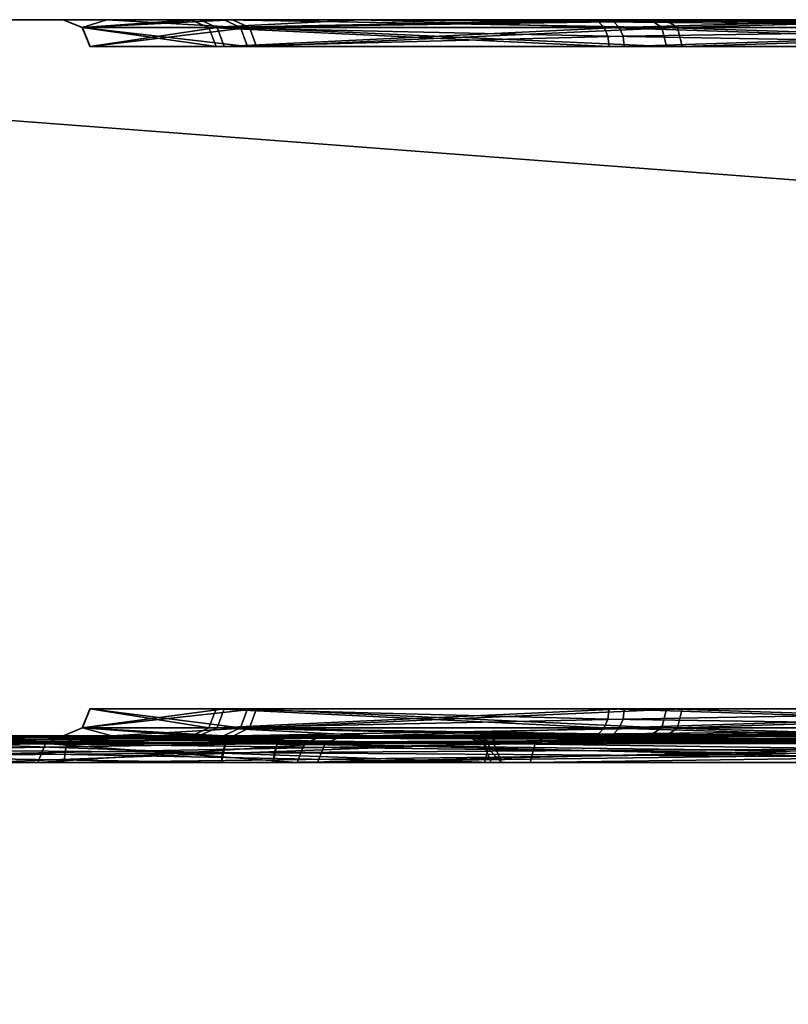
# Model space of a CAD drawing. Header units: millimetres. Extents: x -150 to 150, y -85 to 1149.
# Tile 213 of 656: x -86.759 to -85.9, y 1008.3 to 1009.4. Entities that reach past the tile are written whole.
import ezdxf

# ---------------------------------------------------------------- set-up
doc = ezdxf.new("R2010")
doc.units = ezdxf.units.MM
doc.header["$LTSCALE"] = 21.359881
for name, color, linetype in [('4790', 7, 'CONTINUOUS'), ('4791', 7, 'CONTINUOUS'), ('4792', 7, 'CONTINUOUS'), ('4793', 7, 'CONTINUOUS'), ('4794', 7, 'CONTINUOUS'), ('4795', 7, 'CONTINUOUS'), ('4796', 7, 'CONTINUOUS'), ('4797', 7, 'CONTINUOUS'), ('4803', 7, 'CONTINUOUS'), ('4804', 7, 'CONTINUOUS'), ('4805', 7, 'CONTINUOUS'), ('4806', 7, 'CONTINUOUS'), ('4831', 7, 'CONTINUOUS'), ('4832', 7, 'CONTINUOUS'), ('4833', 7, 'CONTINUOUS'), ('4834', 7, 'CONTINUOUS'), ('4835', 7, 'CONTINUOUS'), ('4836', 7, 'CONTINUOUS'), ('4837', 7, 'CONTINUOUS'), ('4838', 7, 'CONTINUOUS'), ('4844', 7, 'CONTINUOUS'), ('4845', 7, 'CONTINUOUS'), ('4846', 7, 'CONTINUOUS'), ('4847', 7, 'CONTINUOUS'), ('6320', 7, 'CONTINUOUS'), ('6321', 7, 'CONTINUOUS'), ('6322', 7, 'CONTINUOUS'), ('6323', 7, 'CONTINUOUS'), ('6361', 7, 'CONTINUOUS'), ('6362', 7, 'CONTINUOUS'), ('6363', 7, 'CONTINUOUS'), ('6364', 7, 'CONTINUOUS'), ('6404', 7, 'CONTINUOUS'), ('6405', 7, 'CONTINUOUS'), ('6445', 7, 'CONTINUOUS'), ('6446', 7, 'CONTINUOUS'), ('7919', 7, 'CONTINUOUS'), ('7920', 7, 'CONTINUOUS'), ('7960', 7, 'CONTINUOUS'), ('7961', 7, 'CONTINUOUS'), ('8780', 7, 'CONTINUOUS'), ('8781', 7, 'CONTINUOUS'), ('9023', 7, 'CONTINUOUS'), ('9025', 7, 'CONTINUOUS')]:
    doc.layers.add(name, color=color, linetype=linetype)

msp = doc.modelspace()

# ---------------------------------------------------------------- linework, layer by layer
at = {"layer": '4790', "linetype": 'CONTINUOUS'}
for points in [[(-86.6889, 1009.3912, 228.5981), (-86.502, 1009.3912, 227.884), (-86.6801, 1009.37, 228.5984), (-86.6889, 1009.3912, 228.5981)], [(-86.5475, 1009.3912, 229.3227), (-86.6889, 1009.3912, 228.5981), (-86.5394, 1009.37, 229.3191), (-86.5475, 1009.3912, 229.3227)], [(-86.5394, 1009.37, 229.3191), (-86.6889, 1009.3912, 228.5981), (-86.6801, 1009.37, 228.5984), (-86.5394, 1009.37, 229.3191)], [(-86.6801, 1009.37, 228.5984), (-86.502, 1009.3912, 227.884), (-86.4942, 1009.37, 227.888), (-86.6801, 1009.37, 228.5984)], [(-86.1056, 1009.3912, 229.9141), (-86.5475, 1009.3912, 229.3227), (-86.1014, 1009.3815, 229.9092), (-86.1056, 1009.3912, 229.9141)], [(-86.1014, 1009.3815, 229.9092), (-86.5475, 1009.3912, 229.3227), (-86.1, 1009.37, 229.9074), (-86.1014, 1009.3815, 229.9092)], [(-86.1, 1009.37, 229.9074), (-86.5475, 1009.3912, 229.3227), (-86.5394, 1009.37, 229.3191), (-86.1, 1009.37, 229.9074)], [(-86.502, 1009.3912, 227.884), (-86.0237, 1009.3912, 227.3216), (-86.4942, 1009.37, 227.888), (-86.502, 1009.3912, 227.884)], [(-86.4942, 1009.37, 227.888), (-86.0237, 1009.3912, 227.3216), (-86.0184, 1009.37, 227.3287), (-86.4942, 1009.37, 227.888)], [(-86.0237, 1009.3912, 227.3216), (-85.3487, 1009.3912, 227.0225), (-86.0184, 1009.37, 227.3287), (-86.0237, 1009.3912, 227.3216)], [(-86.0184, 1009.37, 227.3287), (-85.3487, 1009.3912, 227.0225), (-85.3471, 1009.37, 227.0311), (-86.0184, 1009.37, 227.3287)]]:
    msp.add_3dface(points, dxfattribs=at)
at = {"layer": '4791', "linetype": 'CONTINUOUS'}
for points in [[(-86.521, 1009.4, 227.8746), (-86.6889, 1009.3912, 228.5981), (-86.7101, 1009.4, 228.5964), (-86.521, 1009.4, 227.8746)], [(-86.7101, 1009.4, 228.5964), (-86.6889, 1009.3912, 228.5981), (-86.5681, 1009.4, 229.3284), (-86.7101, 1009.4, 228.5964)], [(-86.502, 1009.3912, 227.884), (-86.6889, 1009.3912, 228.5981), (-86.521, 1009.4, 227.8746), (-86.502, 1009.3912, 227.884)], [(-86.6889, 1009.3912, 228.5981), (-86.5475, 1009.3912, 229.3227), (-86.5681, 1009.4, 229.3284), (-86.6889, 1009.3912, 228.5981)], [(-86.5681, 1009.4, 229.3284), (-86.5475, 1009.3912, 229.3227), (-86.3779, 1009.4, 229.6546), (-86.5681, 1009.4, 229.3284)], [(-86.5475, 1009.3912, 229.3227), (-86.1056, 1009.3912, 229.9141), (-86.3779, 1009.4, 229.6546), (-86.5475, 1009.3912, 229.3227)], [(-86.0375, 1009.4, 227.3055), (-86.502, 1009.3912, 227.884), (-86.521, 1009.4, 227.8746), (-86.0375, 1009.4, 227.3055)], [(-86.0237, 1009.3912, 227.3216), (-86.502, 1009.3912, 227.884), (-86.0375, 1009.4, 227.3055), (-86.0237, 1009.3912, 227.3216)], [(-86.3779, 1009.4, 229.6546), (-86.1056, 1009.3912, 229.9141), (-86.112, 1009.3977, 229.9215), (-86.3779, 1009.4, 229.6546)], [(-86.1194, 1009.4, 229.9303), (-86.3779, 1009.4, 229.6546), (-86.112, 1009.3977, 229.9215), (-86.1194, 1009.4, 229.9303)], [(-85.7123, 1009.4, 227.115), (-86.0237, 1009.3912, 227.3216), (-86.0375, 1009.4, 227.3055), (-85.7123, 1009.4, 227.115)], [(-85.3487, 1009.3912, 227.0225), (-86.0237, 1009.3912, 227.3216), (-85.7123, 1009.4, 227.115), (-85.3487, 1009.3912, 227.0225)]]:
    msp.add_3dface(points, dxfattribs=at)
at = {"layer": '4792', "linetype": 'CONTINUOUS'}
for points in [[(-86.1056, 1009.3912, 229.9141), (-86.1014, 1009.3815, 229.9092), (-85.4488, 1009.37, 230.2468), (-86.1056, 1009.3912, 229.9141)], [(-85.451, 1009.3912, 230.2553), (-86.1056, 1009.3912, 229.9141), (-85.4488, 1009.37, 230.2468), (-85.451, 1009.3912, 230.2553)], [(-86.1014, 1009.3815, 229.9092), (-86.1, 1009.37, 229.9074), (-85.4488, 1009.37, 230.2468), (-86.1014, 1009.3815, 229.9092)]]:
    msp.add_3dface(points, dxfattribs=at)
at = {"layer": '4793', "linetype": 'CONTINUOUS'}
for points in [[(-86.1194, 1009.4, 229.9303), (-86.112, 1009.3977, 229.9215), (-85.451, 1009.3912, 230.2553), (-86.1194, 1009.4, 229.9303)], [(-86.1194, 1009.4, 229.9303), (-85.451, 1009.3912, 230.2553), (-85.4563, 1009.4, 230.2758), (-86.1194, 1009.4, 229.9303)], [(-86.112, 1009.3977, 229.9215), (-86.1056, 1009.3912, 229.9141), (-85.451, 1009.3912, 230.2553), (-86.112, 1009.3977, 229.9215)]]:
    msp.add_3dface(points, dxfattribs=at)
at = {"layer": '4794', "linetype": 'CONTINUOUS'}
for points in [[(-86.6889, 1008.6088, 228.5981), (-86.5475, 1008.6088, 229.3227), (-86.6801, 1008.63, 228.5984), (-86.6889, 1008.6088, 228.5981)], [(-86.502, 1008.6088, 227.884), (-86.6889, 1008.6088, 228.5981), (-86.4942, 1008.63, 227.888), (-86.502, 1008.6088, 227.884)], [(-86.4942, 1008.63, 227.888), (-86.6889, 1008.6088, 228.5981), (-86.6801, 1008.63, 228.5984), (-86.4942, 1008.63, 227.888)], [(-86.6801, 1008.63, 228.5984), (-86.5475, 1008.6088, 229.3227), (-86.5394, 1008.63, 229.3191), (-86.6801, 1008.63, 228.5984)], [(-86.5475, 1008.6088, 229.3227), (-86.1056, 1008.6088, 229.9141), (-86.5394, 1008.63, 229.3191), (-86.5475, 1008.6088, 229.3227)], [(-86.1014, 1008.6185, 229.9092), (-86.1, 1008.63, 229.9074), (-86.5394, 1008.63, 229.3191), (-86.1014, 1008.6185, 229.9092)], [(-86.1056, 1008.6088, 229.9141), (-86.1014, 1008.6185, 229.9092), (-86.5394, 1008.63, 229.3191), (-86.1056, 1008.6088, 229.9141)], [(-86.0237, 1008.6088, 227.3216), (-86.502, 1008.6088, 227.884), (-86.0184, 1008.63, 227.3287), (-86.0237, 1008.6088, 227.3216)], [(-86.0184, 1008.63, 227.3287), (-86.502, 1008.6088, 227.884), (-86.4942, 1008.63, 227.888), (-86.0184, 1008.63, 227.3287)], [(-85.3487, 1008.6088, 227.0225), (-86.0237, 1008.6088, 227.3216), (-85.3471, 1008.63, 227.0311), (-85.3487, 1008.6088, 227.0225)], [(-85.3471, 1008.63, 227.0311), (-86.0237, 1008.6088, 227.3216), (-86.0184, 1008.63, 227.3287), (-85.3471, 1008.63, 227.0311)]]:
    msp.add_3dface(points, dxfattribs=at)
at = {"layer": '4795', "linetype": 'CONTINUOUS'}
for points in [[(-86.5669, 1008.6, 229.3313), (-86.6889, 1008.6088, 228.5981), (-86.7101, 1008.6, 228.5982), (-86.5669, 1008.6, 229.3313)], [(-86.7101, 1008.6, 228.5982), (-86.6889, 1008.6088, 228.5981), (-86.656, 1008.6, 228.2244), (-86.7101, 1008.6, 228.5982)], [(-86.5475, 1008.6088, 229.3227), (-86.6889, 1008.6088, 228.5981), (-86.5669, 1008.6, 229.3313), (-86.5475, 1008.6088, 229.3227)], [(-86.6889, 1008.6088, 228.5981), (-86.502, 1008.6088, 227.884), (-86.656, 1008.6, 228.2244), (-86.6889, 1008.6088, 228.5981)], [(-86.656, 1008.6, 228.2244), (-86.502, 1008.6088, 227.884), (-86.5201, 1008.6, 227.8729), (-86.656, 1008.6, 228.2244)], [(-86.1194, 1008.6, 229.9303), (-86.5475, 1008.6088, 229.3227), (-86.5669, 1008.6, 229.3313), (-86.1194, 1008.6, 229.9303)], [(-86.1056, 1008.6088, 229.9141), (-86.5475, 1008.6088, 229.3227), (-86.112, 1008.6023, 229.9215), (-86.1056, 1008.6088, 229.9141)], [(-86.5475, 1008.6088, 229.3227), (-86.1194, 1008.6, 229.9303), (-86.112, 1008.6023, 229.9215), (-86.5475, 1008.6088, 229.3227)], [(-86.502, 1008.6088, 227.884), (-86.0237, 1008.6088, 227.3216), (-86.5201, 1008.6, 227.8729), (-86.502, 1008.6088, 227.884)], [(-86.5201, 1008.6, 227.8729), (-86.0237, 1008.6088, 227.3216), (-86.0359, 1008.6, 227.3043), (-86.5201, 1008.6, 227.8729)], [(-86.0237, 1008.6088, 227.3216), (-85.3487, 1008.6088, 227.0225), (-86.0359, 1008.6, 227.3043), (-86.0237, 1008.6088, 227.3216)], [(-86.0359, 1008.6, 227.3043), (-85.3487, 1008.6088, 227.0225), (-85.3538, 1008.6, 227.0019), (-86.0359, 1008.6, 227.3043)]]:
    msp.add_3dface(points, dxfattribs=at)
at = {"layer": '4796', "linetype": 'CONTINUOUS'}
for points in [[(-86.1, 1008.63, 229.9074), (-86.1014, 1008.6185, 229.9092), (-85.451, 1008.6088, 230.2553), (-86.1, 1008.63, 229.9074)], [(-86.1, 1008.63, 229.9074), (-85.451, 1008.6088, 230.2553), (-85.4488, 1008.63, 230.2468), (-86.1, 1008.63, 229.9074)], [(-86.1014, 1008.6185, 229.9092), (-86.1056, 1008.6088, 229.9141), (-85.451, 1008.6088, 230.2553), (-86.1014, 1008.6185, 229.9092)]]:
    msp.add_3dface(points, dxfattribs=at)
at = {"layer": '4797', "linetype": 'CONTINUOUS'}
for points in [[(-86.112, 1008.6023, 229.9215), (-86.1194, 1008.6, 229.9303), (-85.8058, 1008.6, 230.1412), (-86.112, 1008.6023, 229.9215)], [(-86.1056, 1008.6088, 229.9141), (-86.112, 1008.6023, 229.9215), (-85.8058, 1008.6, 230.1412), (-86.1056, 1008.6088, 229.9141)], [(-85.451, 1008.6088, 230.2553), (-86.1056, 1008.6088, 229.9141), (-85.8058, 1008.6, 230.1412), (-85.451, 1008.6088, 230.2553)]]:
    msp.add_3dface(points, dxfattribs=at)
at = {"layer": '4803', "linetype": 'CONTINUOUS'}
for points in [[(-88.2136, 1008.5912, 224.8057), (-88.1998, 1008.6, 224.8219), (-86.7067, 1008.5912, 223.9491), (-88.2136, 1008.5912, 224.8057)], [(-88.1998, 1008.6, 224.8219), (-86.699, 1008.6, 223.9689), (-86.7067, 1008.5912, 223.9491), (-88.1998, 1008.6, 224.8219)], [(-86.7067, 1008.5912, 223.9491), (-86.699, 1008.6, 223.9689), (-84.9976, 1008.5912, 223.6595), (-86.7067, 1008.5912, 223.9491)], [(-86.699, 1008.6, 223.9689), (-84.9974, 1008.6, 223.6807), (-84.9976, 1008.5912, 223.6595), (-86.699, 1008.6, 223.9689)]]:
    msp.add_3dface(points, dxfattribs=at)
at = {"layer": '4804', "linetype": 'CONTINUOUS'}
for points in [[(-88.2136, 1008.5912, 224.8057), (-86.7067, 1008.5912, 223.9491), (-88.2192, 1008.57, 224.799), (-88.2136, 1008.5912, 224.8057)], [(-88.2192, 1008.57, 224.799), (-86.7067, 1008.5912, 223.9491), (-86.7096, 1008.57, 223.9408), (-88.2192, 1008.57, 224.799)], [(-86.7067, 1008.5912, 223.9491), (-84.9976, 1008.5912, 223.6595), (-86.7096, 1008.57, 223.9408), (-86.7067, 1008.5912, 223.9491)], [(-86.7096, 1008.57, 223.9408), (-84.9976, 1008.5912, 223.6595), (-84.9975, 1008.57, 223.6507), (-86.7096, 1008.57, 223.9408)]]:
    msp.add_3dface(points, dxfattribs=at)
at = {"layer": '4805', "linetype": 'CONTINUOUS'}
for points in [[(-85.0643, 1008.5912, 233.6417), (-86.761, 1008.6, 233.3097), (-86.7693, 1008.5912, 233.3293), (-85.0643, 1008.5912, 233.6417)], [(-85.0645, 1008.6, 233.6205), (-86.761, 1008.6, 233.3097), (-85.0643, 1008.5912, 233.6417), (-85.0645, 1008.6, 233.6205)]]:
    msp.add_3dface(points, dxfattribs=at)
at = {"layer": '4806', "linetype": 'CONTINUOUS'}
for points in [[(-85.0643, 1008.57, 233.6505), (-86.7693, 1008.5912, 233.3293), (-86.7724, 1008.57, 233.3375), (-85.0643, 1008.57, 233.6505)], [(-85.0643, 1008.5912, 233.6417), (-86.7693, 1008.5912, 233.3293), (-85.0643, 1008.57, 233.6505), (-85.0643, 1008.5912, 233.6417)]]:
    msp.add_3dface(points, dxfattribs=at)
at = {"layer": '4831', "linetype": 'CONTINUOUS'}
for points in [[(-86.6894, 1009.3912, 371.3797), (-86.5383, 1009.3912, 370.6571), (-86.6807, 1009.37, 371.3795), (-86.6894, 1009.3912, 371.3797)], [(-86.5121, 1009.3912, 372.0963), (-86.6894, 1009.3912, 371.3797), (-86.5042, 1009.37, 372.0923), (-86.5121, 1009.3912, 372.0963)], [(-86.5042, 1009.37, 372.0923), (-86.6894, 1009.3912, 371.3797), (-86.6807, 1009.37, 371.3795), (-86.5042, 1009.37, 372.0923)], [(-86.6807, 1009.37, 371.3795), (-86.5383, 1009.3912, 370.6571), (-86.5303, 1009.37, 370.6608), (-86.6807, 1009.37, 371.3795)], [(-86.5383, 1009.3912, 370.6571), (-86.0887, 1009.3912, 370.0716), (-86.5303, 1009.37, 370.6608), (-86.5383, 1009.3912, 370.6571)], [(-86.0887, 1009.3912, 370.0716), (-86.0845, 1009.3815, 370.0766), (-86.5303, 1009.37, 370.6608), (-86.0887, 1009.3912, 370.0716)], [(-86.0413, 1009.3912, 372.665), (-86.5121, 1009.3912, 372.0963), (-86.036, 1009.37, 372.658), (-86.0413, 1009.3912, 372.665)], [(-86.036, 1009.37, 372.658), (-86.5121, 1009.3912, 372.0963), (-86.5042, 1009.37, 372.0923), (-86.036, 1009.37, 372.658)], [(-85.3705, 1009.3912, 372.9731), (-86.0413, 1009.3912, 372.665), (-85.3687, 1009.37, 372.9645), (-85.3705, 1009.3912, 372.9731)], [(-85.3687, 1009.37, 372.9645), (-86.0413, 1009.3912, 372.665), (-86.036, 1009.37, 372.658), (-85.3687, 1009.37, 372.9645)], [(-86.0845, 1009.3815, 370.0766), (-86.0831, 1009.37, 370.0784), (-86.5303, 1009.37, 370.6608), (-86.0845, 1009.3815, 370.0766)]]:
    msp.add_3dface(points, dxfattribs=at)
at = {"layer": '4832', "linetype": 'CONTINUOUS'}
for points in [[(-86.5576, 1009.4, 370.6483), (-86.6894, 1009.3912, 371.3797), (-86.7107, 1009.4, 371.3794), (-86.5576, 1009.4, 370.6483)], [(-86.7107, 1009.4, 371.3794), (-86.6894, 1009.3912, 371.3797), (-86.6615, 1009.4, 371.7538), (-86.7107, 1009.4, 371.3794)], [(-86.5383, 1009.3912, 370.6571), (-86.6894, 1009.3912, 371.3797), (-86.5576, 1009.4, 370.6483), (-86.5383, 1009.3912, 370.6571)], [(-86.6894, 1009.3912, 371.3797), (-86.5121, 1009.3912, 372.0963), (-86.6615, 1009.4, 371.7538), (-86.6894, 1009.3912, 371.3797)], [(-86.6615, 1009.4, 371.7538), (-86.5121, 1009.3912, 372.0963), (-86.5303, 1009.4, 372.1072), (-86.6615, 1009.4, 371.7538)], [(-86.1022, 1009.4, 370.0553), (-86.5383, 1009.3912, 370.6571), (-86.5576, 1009.4, 370.6483), (-86.1022, 1009.4, 370.0553)], [(-86.5383, 1009.3912, 370.6571), (-86.1022, 1009.4, 370.0553), (-86.0949, 1009.3977, 370.0641), (-86.5383, 1009.3912, 370.6571)], [(-86.0887, 1009.3912, 370.0716), (-86.5383, 1009.3912, 370.6571), (-86.0949, 1009.3977, 370.0641), (-86.0887, 1009.3912, 370.0716)], [(-86.5121, 1009.3912, 372.0963), (-86.0413, 1009.3912, 372.665), (-86.5303, 1009.4, 372.1072), (-86.5121, 1009.3912, 372.0963)], [(-86.5303, 1009.4, 372.1072), (-86.0413, 1009.3912, 372.665), (-86.0538, 1009.4, 372.6821), (-86.5303, 1009.4, 372.1072)], [(-86.0413, 1009.3912, 372.665), (-85.3705, 1009.3912, 372.9731), (-86.0538, 1009.4, 372.6821), (-86.0413, 1009.3912, 372.665)], [(-86.0538, 1009.4, 372.6821), (-85.3705, 1009.3912, 372.9731), (-85.3758, 1009.4, 372.9936), (-86.0538, 1009.4, 372.6821)]]:
    msp.add_3dface(points, dxfattribs=at)
at = {"layer": '4833', "linetype": 'CONTINUOUS'}
for points in [[(-86.0845, 1009.3815, 370.0766), (-86.0887, 1009.3912, 370.0716), (-85.4295, 1009.3912, 369.7392), (-86.0845, 1009.3815, 370.0766)], [(-86.0831, 1009.37, 370.0784), (-86.0845, 1009.3815, 370.0766), (-85.4295, 1009.3912, 369.7392), (-86.0831, 1009.37, 370.0784)], [(-86.0831, 1009.37, 370.0784), (-85.4295, 1009.3912, 369.7392), (-85.4274, 1009.37, 369.7478), (-86.0831, 1009.37, 370.0784)]]:
    msp.add_3dface(points, dxfattribs=at)
at = {"layer": '4834', "linetype": 'CONTINUOUS'}
for points in [[(-86.0949, 1009.3977, 370.0641), (-86.1022, 1009.4, 370.0553), (-85.7858, 1009.4, 369.8486), (-86.0949, 1009.3977, 370.0641)], [(-86.0887, 1009.3912, 370.0716), (-86.0949, 1009.3977, 370.0641), (-85.7858, 1009.4, 369.8486), (-86.0887, 1009.3912, 370.0716)], [(-85.4295, 1009.3912, 369.7392), (-86.0887, 1009.3912, 370.0716), (-85.7858, 1009.4, 369.8486), (-85.4295, 1009.3912, 369.7392)]]:
    msp.add_3dface(points, dxfattribs=at)
at = {"layer": '4835', "linetype": 'CONTINUOUS'}
for points in [[(-86.6894, 1008.6088, 371.3797), (-86.5121, 1008.6088, 372.0963), (-86.6807, 1008.63, 371.3795), (-86.6894, 1008.6088, 371.3797)], [(-86.5383, 1008.6088, 370.6571), (-86.6894, 1008.6088, 371.3797), (-86.5303, 1008.63, 370.6608), (-86.5383, 1008.6088, 370.6571)], [(-86.5303, 1008.63, 370.6608), (-86.6894, 1008.6088, 371.3797), (-86.6807, 1008.63, 371.3795), (-86.5303, 1008.63, 370.6608)], [(-86.6807, 1008.63, 371.3795), (-86.5121, 1008.6088, 372.0963), (-86.5042, 1008.63, 372.0923), (-86.6807, 1008.63, 371.3795)], [(-86.0845, 1008.6185, 370.0766), (-86.5383, 1008.6088, 370.6571), (-86.0831, 1008.63, 370.0784), (-86.0845, 1008.6185, 370.0766)], [(-86.0831, 1008.63, 370.0784), (-86.5383, 1008.6088, 370.6571), (-86.5303, 1008.63, 370.6608), (-86.0831, 1008.63, 370.0784)], [(-86.5121, 1008.6088, 372.0963), (-86.0413, 1008.6088, 372.665), (-86.5042, 1008.63, 372.0923), (-86.5121, 1008.6088, 372.0963)], [(-86.5042, 1008.63, 372.0923), (-86.0413, 1008.6088, 372.665), (-86.036, 1008.63, 372.658), (-86.5042, 1008.63, 372.0923)], [(-86.0413, 1008.6088, 372.665), (-85.3705, 1008.6088, 372.9731), (-86.036, 1008.63, 372.658), (-86.0413, 1008.6088, 372.665)], [(-86.036, 1008.63, 372.658), (-85.3705, 1008.6088, 372.9731), (-85.3687, 1008.63, 372.9645), (-86.036, 1008.63, 372.658)], [(-86.0887, 1008.6088, 370.0716), (-86.5383, 1008.6088, 370.6571), (-86.0845, 1008.6185, 370.0766), (-86.0887, 1008.6088, 370.0716)]]:
    msp.add_3dface(points, dxfattribs=at)
at = {"layer": '4836', "linetype": 'CONTINUOUS'}
for points in [[(-86.5312, 1008.6, 372.1054), (-86.6894, 1008.6088, 371.3797), (-86.7106, 1008.6, 371.3811), (-86.5312, 1008.6, 372.1054)], [(-86.7106, 1008.6, 371.3811), (-86.6894, 1008.6088, 371.3797), (-86.5589, 1008.6, 370.6511), (-86.7106, 1008.6, 371.3811)], [(-86.5121, 1008.6088, 372.0963), (-86.6894, 1008.6088, 371.3797), (-86.5312, 1008.6, 372.1054), (-86.5121, 1008.6088, 372.0963)], [(-86.6894, 1008.6088, 371.3797), (-86.5383, 1008.6088, 370.6571), (-86.5589, 1008.6, 370.6511), (-86.6894, 1008.6088, 371.3797)], [(-86.5589, 1008.6, 370.6511), (-86.5383, 1008.6088, 370.6571), (-86.3644, 1008.6, 370.3275), (-86.5589, 1008.6, 370.6511)], [(-86.5383, 1008.6088, 370.6571), (-86.0887, 1008.6088, 370.0716), (-86.3644, 1008.6, 370.3275), (-86.5383, 1008.6088, 370.6571)], [(-86.0554, 1008.6, 372.6809), (-86.5121, 1008.6088, 372.0963), (-86.5312, 1008.6, 372.1054), (-86.0554, 1008.6, 372.6809)], [(-86.0413, 1008.6088, 372.665), (-86.5121, 1008.6088, 372.0963), (-86.0554, 1008.6, 372.6809), (-86.0413, 1008.6088, 372.665)], [(-86.3644, 1008.6, 370.3275), (-86.0887, 1008.6088, 370.0716), (-86.0949, 1008.6023, 370.0641), (-86.3644, 1008.6, 370.3275)], [(-86.1022, 1008.6, 370.0553), (-86.3644, 1008.6, 370.3275), (-86.0949, 1008.6023, 370.0641), (-86.1022, 1008.6, 370.0553)], [(-85.7328, 1008.6, 372.8758), (-86.0413, 1008.6088, 372.665), (-86.0554, 1008.6, 372.6809), (-85.7328, 1008.6, 372.8758)], [(-85.3705, 1008.6088, 372.9731), (-86.0413, 1008.6088, 372.665), (-85.7328, 1008.6, 372.8758), (-85.3705, 1008.6088, 372.9731)]]:
    msp.add_3dface(points, dxfattribs=at)
at = {"layer": '4837', "linetype": 'CONTINUOUS'}
for points in [[(-86.0887, 1008.6088, 370.0716), (-86.0845, 1008.6185, 370.0766), (-85.4274, 1008.63, 369.7478), (-86.0887, 1008.6088, 370.0716)], [(-85.4295, 1008.6088, 369.7392), (-86.0887, 1008.6088, 370.0716), (-85.4274, 1008.63, 369.7478), (-85.4295, 1008.6088, 369.7392)], [(-86.0845, 1008.6185, 370.0766), (-86.0831, 1008.63, 370.0784), (-85.4274, 1008.63, 369.7478), (-86.0845, 1008.6185, 370.0766)]]:
    msp.add_3dface(points, dxfattribs=at)
at = {"layer": '4838', "linetype": 'CONTINUOUS'}
for points in [[(-86.1022, 1008.6, 370.0553), (-86.0949, 1008.6023, 370.0641), (-85.4295, 1008.6088, 369.7392), (-86.1022, 1008.6, 370.0553)], [(-86.1022, 1008.6, 370.0553), (-85.4295, 1008.6088, 369.7392), (-85.4346, 1008.6, 369.7186), (-86.1022, 1008.6, 370.0553)], [(-86.0949, 1008.6023, 370.0641), (-86.0887, 1008.6088, 370.0716), (-85.4295, 1008.6088, 369.7392), (-86.0949, 1008.6023, 370.0641)]]:
    msp.add_3dface(points, dxfattribs=at)
at = {"layer": '4844', "linetype": 'CONTINUOUS'}
for points in [[(-85.0685, 1008.6, 376.3193), (-86.7637, 1008.6, 376.0076), (-86.7693, 1008.5912, 376.0281), (-85.0685, 1008.6, 376.3193)], [(-85.0643, 1008.5912, 376.3405), (-85.0685, 1008.6, 376.3193), (-86.7693, 1008.5912, 376.0281), (-85.0643, 1008.5912, 376.3405)]]:
    msp.add_3dface(points, dxfattribs=at)
at = {"layer": '4845', "linetype": 'CONTINUOUS'}
for points in [[(-85.0643, 1008.57, 376.3493), (-86.7693, 1008.5912, 376.0281), (-86.7724, 1008.57, 376.0364), (-85.0643, 1008.57, 376.3493)], [(-85.0643, 1008.5912, 376.3405), (-86.7693, 1008.5912, 376.0281), (-85.0643, 1008.57, 376.3493), (-85.0643, 1008.5912, 376.3405)]]:
    msp.add_3dface(points, dxfattribs=at)
at = {"layer": '4846', "linetype": 'CONTINUOUS'}
for points in [[(-88.2136, 1008.5912, 367.5046), (-87.4852, 1008.6, 367.0277), (-86.7067, 1008.5912, 366.6479), (-88.2136, 1008.5912, 367.5046)], [(-87.4852, 1008.6, 367.0277), (-86.6948, 1008.6, 366.6662), (-86.7067, 1008.5912, 366.6479), (-87.4852, 1008.6, 367.0277)], [(-86.7067, 1008.5912, 366.6479), (-86.6948, 1008.6, 366.6662), (-84.9976, 1008.5912, 366.3583), (-86.7067, 1008.5912, 366.6479)], [(-86.6948, 1008.6, 366.6662), (-84.9934, 1008.6, 366.3796), (-84.9976, 1008.5912, 366.3583), (-86.6948, 1008.6, 366.6662)]]:
    msp.add_3dface(points, dxfattribs=at)
at = {"layer": '4847', "linetype": 'CONTINUOUS'}
for points in [[(-88.2192, 1008.57, 367.4978), (-88.2178, 1008.5815, 367.4996), (-86.7067, 1008.5912, 366.6479), (-88.2192, 1008.57, 367.4978)], [(-88.2192, 1008.57, 367.4978), (-86.7067, 1008.5912, 366.6479), (-86.7096, 1008.57, 366.6396), (-88.2192, 1008.57, 367.4978)], [(-88.2178, 1008.5815, 367.4996), (-88.2136, 1008.5912, 367.5046), (-86.7067, 1008.5912, 366.6479), (-88.2178, 1008.5815, 367.4996)], [(-86.7067, 1008.5912, 366.6479), (-84.9976, 1008.5912, 366.3583), (-86.7096, 1008.57, 366.6396), (-86.7067, 1008.5912, 366.6479)], [(-86.7096, 1008.57, 366.6396), (-84.9976, 1008.5912, 366.3583), (-84.9975, 1008.57, 366.3495), (-86.7096, 1008.57, 366.6396)]]:
    msp.add_3dface(points, dxfattribs=at)
at = {"layer": '6320', "linetype": 'CONTINUOUS'}
for points in [[(-86.5289, 1008.5912, 255.8057), (-87.2261, 1008.6, 255.2844), (-87.8493, 1008.5912, 254.6827), (-86.5289, 1008.5912, 255.8057)], [(-87.8064, 1008.5912, 248.2662), (-87.7901, 1008.6, 248.2797), (-86.4711, 1008.5912, 247.1609), (-87.8064, 1008.5912, 248.2662)], [(-87.7901, 1008.6, 248.2797), (-86.4602, 1008.6, 247.1791), (-86.4711, 1008.5912, 247.1609), (-87.7901, 1008.6, 248.2797)], [(-86.5182, 1008.6, 255.7874), (-87.2261, 1008.6, 255.2844), (-86.524, 1008.5977, 255.7974), (-86.5182, 1008.6, 255.7874)], [(-86.524, 1008.5977, 255.7974), (-87.2261, 1008.6, 255.2844), (-86.5289, 1008.5912, 255.8057), (-86.524, 1008.5977, 255.7974)], [(-86.4711, 1008.5912, 247.1609), (-86.4602, 1008.6, 247.1791), (-84.8383, 1008.5912, 246.5789), (-86.4711, 1008.5912, 247.1609)], [(-86.4602, 1008.6, 247.1791), (-84.8344, 1008.6, 246.5998), (-84.8383, 1008.5912, 246.5789), (-86.4602, 1008.6, 247.1791)]]:
    msp.add_3dface(points, dxfattribs=at)
at = {"layer": '6321', "linetype": 'CONTINUOUS'}
for points in [[(-86.5333, 1008.57, 255.8133), (-87.8493, 1008.5912, 254.6827), (-87.8561, 1008.57, 254.6883), (-86.5333, 1008.57, 255.8133)], [(-86.5289, 1008.5912, 255.8057), (-87.8493, 1008.5912, 254.6827), (-86.5322, 1008.5815, 255.8114), (-86.5289, 1008.5912, 255.8057)], [(-86.5322, 1008.5815, 255.8114), (-87.8493, 1008.5912, 254.6827), (-86.5333, 1008.57, 255.8133), (-86.5322, 1008.5815, 255.8114)], [(-87.8064, 1008.5912, 248.2662), (-86.4711, 1008.5912, 247.1609), (-87.8131, 1008.57, 248.2605), (-87.8064, 1008.5912, 248.2662)], [(-87.8131, 1008.57, 248.2605), (-86.4711, 1008.5912, 247.1609), (-86.4755, 1008.57, 247.1533), (-87.8131, 1008.57, 248.2605)], [(-86.4711, 1008.5912, 247.1609), (-84.8383, 1008.5912, 246.5789), (-86.4755, 1008.57, 247.1533), (-86.4711, 1008.5912, 247.1609)], [(-86.4755, 1008.57, 247.1533), (-84.8383, 1008.5912, 246.5789), (-84.8398, 1008.57, 246.5703), (-86.4755, 1008.57, 247.1533)]]:
    msp.add_3dface(points, dxfattribs=at)
at = {"layer": '6322', "linetype": 'CONTINUOUS'}
for points in [[(-86.524, 1008.5977, 255.7974), (-86.5289, 1008.5912, 255.8057), (-84.904, 1008.5912, 256.4095), (-86.524, 1008.5977, 255.7974)], [(-86.5182, 1008.6, 255.7874), (-86.524, 1008.5977, 255.7974), (-84.904, 1008.5912, 256.4095), (-86.5182, 1008.6, 255.7874)], [(-85.7352, 1008.6, 256.1589), (-86.5182, 1008.6, 255.7874), (-84.904, 1008.5912, 256.4095), (-85.7352, 1008.6, 256.1589)]]:
    msp.add_3dface(points, dxfattribs=at)
at = {"layer": '6323', "linetype": 'CONTINUOUS'}
for points in [[(-86.5289, 1008.5912, 255.8057), (-86.5322, 1008.5815, 255.8114), (-84.9056, 1008.57, 256.4181), (-86.5289, 1008.5912, 255.8057)], [(-84.904, 1008.5912, 256.4095), (-86.5289, 1008.5912, 255.8057), (-84.9056, 1008.57, 256.4181), (-84.904, 1008.5912, 256.4095)], [(-86.5322, 1008.5815, 255.8114), (-86.5333, 1008.57, 255.8133), (-84.9056, 1008.57, 256.4181), (-86.5322, 1008.5815, 255.8114)]]:
    msp.add_3dface(points, dxfattribs=at)
at = {"layer": '6361', "linetype": 'CONTINUOUS'}
for points in [[(-86.5289, 1008.5912, 352.8057), (-87.8329, 1008.6, 351.6692), (-87.8493, 1008.5912, 351.6827), (-86.5289, 1008.5912, 352.8057)], [(-86.5198, 1008.6, 352.7865), (-87.8329, 1008.6, 351.6692), (-86.5289, 1008.5912, 352.8057), (-86.5198, 1008.6, 352.7865)], [(-87.1738, 1008.6, 344.6717), (-86.4606, 1008.6, 344.1793), (-87.8064, 1008.5912, 345.2662), (-87.1738, 1008.6, 344.6717)], [(-87.8064, 1008.5912, 345.2662), (-86.4606, 1008.6, 344.1793), (-86.4663, 1008.5977, 344.1694), (-87.8064, 1008.5912, 345.2662)], [(-86.4711, 1008.5912, 344.1609), (-87.8064, 1008.5912, 345.2662), (-86.4663, 1008.5977, 344.1694), (-86.4711, 1008.5912, 344.1609)], [(-84.9045, 1008.6, 353.3878), (-86.5198, 1008.6, 352.7865), (-86.5289, 1008.5912, 352.8057), (-84.9045, 1008.6, 353.3878)], [(-84.904, 1008.5912, 353.4095), (-84.9045, 1008.6, 353.3878), (-86.5289, 1008.5912, 352.8057), (-84.904, 1008.5912, 353.4095)]]:
    msp.add_3dface(points, dxfattribs=at)
at = {"layer": '6362', "linetype": 'CONTINUOUS'}
for points in [[(-86.5333, 1008.57, 352.8133), (-87.8493, 1008.5912, 351.6827), (-87.8561, 1008.57, 351.6883), (-86.5333, 1008.57, 352.8133)], [(-86.5289, 1008.5912, 352.8057), (-87.8493, 1008.5912, 351.6827), (-86.5333, 1008.57, 352.8133), (-86.5289, 1008.5912, 352.8057)], [(-87.8064, 1008.5912, 345.2662), (-86.4711, 1008.5912, 344.1609), (-87.8131, 1008.57, 345.2605), (-87.8064, 1008.5912, 345.2662)], [(-86.4711, 1008.5912, 344.1609), (-86.4743, 1008.5815, 344.1553), (-87.8131, 1008.57, 345.2605), (-86.4711, 1008.5912, 344.1609)], [(-84.9056, 1008.57, 353.4181), (-86.5289, 1008.5912, 352.8057), (-86.5333, 1008.57, 352.8133), (-84.9056, 1008.57, 353.4181)], [(-84.904, 1008.5912, 353.4095), (-86.5289, 1008.5912, 352.8057), (-84.9056, 1008.57, 353.4181), (-84.904, 1008.5912, 353.4095)], [(-86.4743, 1008.5815, 344.1553), (-86.4755, 1008.57, 344.1533), (-87.8131, 1008.57, 345.2605), (-86.4743, 1008.5815, 344.1553)]]:
    msp.add_3dface(points, dxfattribs=at)
at = {"layer": '6363', "linetype": 'CONTINUOUS'}
for points in [[(-86.4711, 1008.5912, 344.1609), (-86.4663, 1008.5977, 344.1694), (-85.671, 1008.6, 343.8177), (-86.4711, 1008.5912, 344.1609)], [(-86.4711, 1008.5912, 344.1609), (-85.671, 1008.6, 343.8177), (-84.8383, 1008.5912, 343.5789), (-86.4711, 1008.5912, 344.1609)], [(-86.4663, 1008.5977, 344.1694), (-86.4606, 1008.6, 344.1793), (-85.671, 1008.6, 343.8177), (-86.4663, 1008.5977, 344.1694)]]:
    msp.add_3dface(points, dxfattribs=at)
at = {"layer": '6364', "linetype": 'CONTINUOUS'}
for points in [[(-86.4755, 1008.57, 344.1533), (-86.4743, 1008.5815, 344.1553), (-84.8383, 1008.5912, 343.5789), (-86.4755, 1008.57, 344.1533)], [(-86.4755, 1008.57, 344.1533), (-84.8383, 1008.5912, 343.5789), (-84.8398, 1008.57, 343.5703), (-86.4755, 1008.57, 344.1533)], [(-86.4743, 1008.5815, 344.1553), (-86.4711, 1008.5912, 344.1609), (-84.8383, 1008.5912, 343.5789), (-86.4743, 1008.5815, 344.1553)]]:
    msp.add_3dface(points, dxfattribs=at)
at = {"layer": '6404', "linetype": 'CONTINUOUS'}
for points in [[(-86.2615, 1008.6, 267.7196), (-86.8629, 1008.6, 269.338), (-86.2407, 1008.5912, 267.7236), (-86.2615, 1008.6, 267.7196)], [(-86.2407, 1008.5912, 267.7236), (-86.8629, 1008.6, 269.338), (-86.8444, 1008.5912, 269.3485), (-86.2407, 1008.5912, 267.7236)], [(-86.8274, 1008.6, 264.3717), (-86.2497, 1008.6, 265.9956), (-86.2291, 1008.5912, 265.9902), (-86.8274, 1008.6, 264.3717)], [(-86.8111, 1008.5912, 264.3574), (-86.8274, 1008.6, 264.3717), (-86.2291, 1008.5912, 265.9902), (-86.8111, 1008.5912, 264.3574)], [(-86.2497, 1008.6, 265.9956), (-86.2615, 1008.6, 267.7196), (-86.2291, 1008.5912, 265.9902), (-86.2497, 1008.6, 265.9956)], [(-86.2291, 1008.5912, 265.9902), (-86.2615, 1008.6, 267.7196), (-86.2407, 1008.5912, 267.7236), (-86.2291, 1008.5912, 265.9902)]]:
    msp.add_3dface(points, dxfattribs=at)
at = {"layer": '6405', "linetype": 'CONTINUOUS'}
for points in [[(-86.2407, 1008.5912, 267.7236), (-86.8444, 1008.5912, 269.3485), (-86.2321, 1008.57, 267.7252), (-86.2407, 1008.5912, 267.7236)], [(-86.2321, 1008.57, 267.7252), (-86.8444, 1008.5912, 269.3485), (-86.8369, 1008.57, 269.3529), (-86.2321, 1008.57, 267.7252)], [(-86.8111, 1008.5912, 264.3574), (-86.2291, 1008.5912, 265.9902), (-86.8034, 1008.57, 264.353), (-86.8111, 1008.5912, 264.3574)], [(-86.8034, 1008.57, 264.353), (-86.2291, 1008.5912, 265.9902), (-86.2205, 1008.57, 265.9887), (-86.8034, 1008.57, 264.353)], [(-86.2291, 1008.5912, 265.9902), (-86.2407, 1008.5912, 267.7236), (-86.2205, 1008.57, 265.9887), (-86.2291, 1008.5912, 265.9902)], [(-86.2205, 1008.57, 265.9887), (-86.2407, 1008.5912, 267.7236), (-86.2321, 1008.57, 267.7252), (-86.2205, 1008.57, 265.9887)]]:
    msp.add_3dface(points, dxfattribs=at)
at = {"layer": '6445', "linetype": 'CONTINUOUS'}
for points in [[(-86.2617, 1008.6, 334.0722), (-86.8629, 1008.6, 335.69), (-86.8444, 1008.5912, 335.7004), (-86.2617, 1008.6, 334.0722)], [(-86.2407, 1008.5912, 334.0755), (-86.2617, 1008.6, 334.0722), (-86.8444, 1008.5912, 335.7004), (-86.2407, 1008.5912, 334.0755)], [(-86.8296, 1008.6, 330.7197), (-86.25, 1008.6, 332.346), (-86.8111, 1008.5912, 330.7093), (-86.8296, 1008.6, 330.7197)], [(-86.8111, 1008.5912, 330.7093), (-86.25, 1008.6, 332.346), (-86.2291, 1008.5912, 332.3421), (-86.8111, 1008.5912, 330.7093)], [(-86.25, 1008.6, 332.346), (-86.2617, 1008.6, 334.0722), (-86.2407, 1008.5912, 334.0755), (-86.25, 1008.6, 332.346)], [(-86.2291, 1008.5912, 332.3421), (-86.25, 1008.6, 332.346), (-86.2407, 1008.5912, 334.0755), (-86.2291, 1008.5912, 332.3421)]]:
    msp.add_3dface(points, dxfattribs=at)
at = {"layer": '6446', "linetype": 'CONTINUOUS'}
for points in [[(-86.2407, 1008.5912, 334.0755), (-86.8444, 1008.5912, 335.7004), (-86.2321, 1008.57, 334.0771), (-86.2407, 1008.5912, 334.0755)], [(-86.2321, 1008.57, 334.0771), (-86.8444, 1008.5912, 335.7004), (-86.8369, 1008.57, 335.7048), (-86.2321, 1008.57, 334.0771)], [(-86.8111, 1008.5912, 330.7093), (-86.2291, 1008.5912, 332.3421), (-86.8034, 1008.57, 330.7049), (-86.8111, 1008.5912, 330.7093)], [(-86.8034, 1008.57, 330.7049), (-86.2291, 1008.5912, 332.3421), (-86.2205, 1008.57, 332.3406), (-86.8034, 1008.57, 330.7049)], [(-86.2291, 1008.5912, 332.3421), (-86.2407, 1008.5912, 334.0755), (-86.2205, 1008.57, 332.3406), (-86.2291, 1008.5912, 332.3421)], [(-86.2205, 1008.57, 332.3406), (-86.2407, 1008.5912, 334.0755), (-86.2321, 1008.57, 334.0771), (-86.2205, 1008.57, 332.3406)]]:
    msp.add_3dface(points, dxfattribs=at)
at = {"layer": '7919', "linetype": 'CONTINUOUS'}
for points in [[(-86.7089, 1008.6, 285.5541), (-86.3977, 1008.6, 283.8559), (-86.7301, 1008.5912, 285.5539), (-86.7089, 1008.6, 285.5541)], [(-86.7301, 1008.5912, 285.5539), (-86.3977, 1008.6, 283.8559), (-86.4177, 1008.5912, 283.8488), (-86.7301, 1008.5912, 285.5539)], [(-86.4406, 1008.5912, 287.2629), (-86.7089, 1008.6, 285.5541), (-86.7301, 1008.5912, 285.5539), (-86.4406, 1008.5912, 287.2629)], [(-86.4212, 1008.6, 287.254), (-86.7089, 1008.6, 285.5541), (-86.4406, 1008.5912, 287.2629), (-86.4212, 1008.6, 287.254)], [(-85.5703, 1008.6, 288.753), (-86.4212, 1008.6, 287.254), (-86.4406, 1008.5912, 287.2629), (-85.5703, 1008.6, 288.753)], [(-85.5839, 1008.5912, 288.7699), (-85.5703, 1008.6, 288.753), (-86.4406, 1008.5912, 287.2629), (-85.5839, 1008.5912, 288.7699)], [(-86.4177, 1008.5912, 283.8488), (-86.3977, 1008.6, 283.8559), (-85.541, 1008.5912, 282.3534), (-86.4177, 1008.5912, 283.8488)], [(-86.3977, 1008.6, 283.8559), (-85.5245, 1008.6, 282.3668), (-85.541, 1008.5912, 282.3534), (-86.3977, 1008.6, 283.8559)]]:
    msp.add_3dface(points, dxfattribs=at)
at = {"layer": '7920', "linetype": 'CONTINUOUS'}
for points in [[(-86.7301, 1008.5912, 285.5539), (-86.4177, 1008.5912, 283.8488), (-86.7389, 1008.57, 285.5538), (-86.7301, 1008.5912, 285.5539)], [(-86.4488, 1008.57, 287.2659), (-86.7301, 1008.5912, 285.5539), (-86.7389, 1008.57, 285.5538), (-86.4488, 1008.57, 287.2659)], [(-86.7389, 1008.57, 285.5538), (-86.4177, 1008.5912, 283.8488), (-86.426, 1008.57, 283.8457), (-86.7389, 1008.57, 285.5538)], [(-86.4406, 1008.5912, 287.2629), (-86.7301, 1008.5912, 285.5539), (-86.4488, 1008.57, 287.2659), (-86.4406, 1008.5912, 287.2629)], [(-85.5907, 1008.57, 288.7755), (-86.4406, 1008.5912, 287.2629), (-86.4488, 1008.57, 287.2659), (-85.5907, 1008.57, 288.7755)], [(-85.5839, 1008.5912, 288.7699), (-86.4406, 1008.5912, 287.2629), (-85.5907, 1008.57, 288.7755), (-85.5839, 1008.5912, 288.7699)], [(-86.4177, 1008.5912, 283.8488), (-85.541, 1008.5912, 282.3534), (-86.426, 1008.57, 283.8457), (-86.4177, 1008.5912, 283.8488)], [(-86.426, 1008.57, 283.8457), (-85.541, 1008.5912, 282.3534), (-85.5477, 1008.57, 282.3477), (-86.426, 1008.57, 283.8457)]]:
    msp.add_3dface(points, dxfattribs=at)
at = {"layer": '7960', "linetype": 'CONTINUOUS'}
for points in [[(-86.4406, 1008.5912, 316.0885), (-86.7089, 1008.6, 314.3793), (-86.7301, 1008.5912, 314.3794), (-86.4406, 1008.5912, 316.0885)], [(-86.7301, 1008.5912, 314.3794), (-86.7089, 1008.6, 314.3793), (-86.4177, 1008.5912, 312.6744), (-86.7301, 1008.5912, 314.3794)], [(-86.7089, 1008.6, 314.3793), (-86.3977, 1008.6, 312.6813), (-86.4177, 1008.5912, 312.6744), (-86.7089, 1008.6, 314.3793)], [(-86.4205, 1008.6, 316.0815), (-86.7089, 1008.6, 314.3793), (-86.4406, 1008.5912, 316.0885), (-86.4205, 1008.6, 316.0815)], [(-85.5839, 1008.5912, 317.5955), (-86.4205, 1008.6, 316.0815), (-86.4406, 1008.5912, 316.0885), (-85.5839, 1008.5912, 317.5955)], [(-85.5687, 1008.6, 317.5805), (-86.4205, 1008.6, 316.0815), (-85.5839, 1008.5912, 317.5955), (-85.5687, 1008.6, 317.5805)], [(-86.4177, 1008.5912, 312.6744), (-86.3977, 1008.6, 312.6813), (-85.541, 1008.5912, 311.179), (-86.4177, 1008.5912, 312.6744)], [(-86.3977, 1008.6, 312.6813), (-85.5246, 1008.6, 311.1925), (-85.541, 1008.5912, 311.179), (-86.3977, 1008.6, 312.6813)]]:
    msp.add_3dface(points, dxfattribs=at)
at = {"layer": '7961', "linetype": 'CONTINUOUS'}
for points in [[(-86.7301, 1008.5912, 314.3794), (-86.4177, 1008.5912, 312.6744), (-86.7389, 1008.57, 314.3794), (-86.7301, 1008.5912, 314.3794)], [(-86.4488, 1008.57, 316.0915), (-86.7301, 1008.5912, 314.3794), (-86.7389, 1008.57, 314.3794), (-86.4488, 1008.57, 316.0915)], [(-86.7389, 1008.57, 314.3794), (-86.4177, 1008.5912, 312.6744), (-86.426, 1008.57, 312.6713), (-86.7389, 1008.57, 314.3794)], [(-86.4406, 1008.5912, 316.0885), (-86.7301, 1008.5912, 314.3794), (-86.4488, 1008.57, 316.0915), (-86.4406, 1008.5912, 316.0885)], [(-85.5907, 1008.57, 317.6011), (-86.4406, 1008.5912, 316.0885), (-86.4488, 1008.57, 316.0915), (-85.5907, 1008.57, 317.6011)], [(-85.5839, 1008.5912, 317.5955), (-86.4406, 1008.5912, 316.0885), (-85.5907, 1008.57, 317.6011), (-85.5839, 1008.5912, 317.5955)], [(-86.4177, 1008.5912, 312.6744), (-85.541, 1008.5912, 311.179), (-86.426, 1008.57, 312.6713), (-86.4177, 1008.5912, 312.6744)], [(-86.426, 1008.57, 312.6713), (-85.541, 1008.5912, 311.179), (-85.5477, 1008.57, 311.1733), (-86.426, 1008.57, 312.6713)]]:
    msp.add_3dface(points, dxfattribs=at)
at = {"layer": '8780', "linetype": 'CONTINUOUS'}
for points in [[(-86.2234, 1008.6, 303.783), (-87.3216, 1008.6, 302.4545), (-87.3391, 1008.5912, 302.4667), (-86.2234, 1008.6, 303.783)], [(-86.2338, 1008.5912, 303.802), (-86.2234, 1008.6, 303.783), (-87.3391, 1008.5912, 302.4667), (-86.2338, 1008.5912, 303.802)], [(-87.3057, 1008.5912, 297.4756), (-87.2872, 1008.6, 297.4858), (-86.1827, 1008.5912, 296.1552), (-87.3057, 1008.5912, 297.4756)], [(-87.2872, 1008.6, 297.4858), (-86.1689, 1008.6, 296.1713), (-86.1827, 1008.5912, 296.1552), (-87.2872, 1008.6, 297.4858)], [(-84.7357, 1008.6, 304.6571), (-86.2234, 1008.6, 303.783), (-86.2338, 1008.5912, 303.802), (-84.7357, 1008.6, 304.6571)], [(-84.7384, 1008.5912, 304.6787), (-84.7357, 1008.6, 304.6571), (-86.2338, 1008.5912, 303.802), (-84.7384, 1008.5912, 304.6787)], [(-86.1689, 1008.6, 296.1713), (-84.6696, 1008.6, 295.3188), (-86.1827, 1008.5912, 296.1552), (-86.1689, 1008.6, 296.1713)], [(-86.1827, 1008.5912, 296.1552), (-84.6696, 1008.6, 295.3188), (-84.6757, 1008.5912, 295.2985), (-86.1827, 1008.5912, 296.1552)]]:
    msp.add_3dface(points, dxfattribs=at)
at = {"layer": '8781', "linetype": 'CONTINUOUS'}
for points in [[(-86.2395, 1008.57, 303.8087), (-87.3391, 1008.5912, 302.4667), (-87.3467, 1008.57, 302.471), (-86.2395, 1008.57, 303.8087)], [(-86.2338, 1008.5912, 303.802), (-87.3391, 1008.5912, 302.4667), (-86.2395, 1008.57, 303.8087), (-86.2338, 1008.5912, 303.802)], [(-87.3057, 1008.5912, 297.4756), (-86.1827, 1008.5912, 296.1552), (-87.3133, 1008.57, 297.4711), (-87.3057, 1008.5912, 297.4756)], [(-87.3133, 1008.57, 297.4711), (-86.1827, 1008.5912, 296.1552), (-86.1883, 1008.57, 296.1484), (-87.3133, 1008.57, 297.4711)], [(-84.7415, 1008.57, 304.6869), (-86.2338, 1008.5912, 303.802), (-86.2395, 1008.57, 303.8087), (-84.7415, 1008.57, 304.6869)], [(-84.7384, 1008.5912, 304.6787), (-86.2338, 1008.5912, 303.802), (-84.7415, 1008.57, 304.6869), (-84.7384, 1008.5912, 304.6787)], [(-86.1827, 1008.5912, 296.1552), (-84.6757, 1008.5912, 295.2985), (-86.1883, 1008.57, 296.1484), (-86.1827, 1008.5912, 296.1552)], [(-86.1883, 1008.57, 296.1484), (-84.6757, 1008.5912, 295.2985), (-84.6787, 1008.57, 295.2902), (-86.1883, 1008.57, 296.1484)]]:
    msp.add_3dface(points, dxfattribs=at)
at = {"layer": '9023', "linetype": 'CONTINUOUS'}
for points in [[(-88.4338, 1009.4, 421.4326), (-68.3994, 1009.4, 433.7476), (-88.2611, 1009.4, 178.4424), (-88.4338, 1009.4, 421.4326)], [(-88.2611, 1009.4, 178.4424), (-68.3994, 1009.4, 433.7476), (-68.2333, 1009.4, 166.1678), (-88.2611, 1009.4, 178.4424)]]:
    msp.add_3dface(points, dxfattribs=at)
at = {"layer": '9025', "linetype": 'CONTINUOUS'}
for points in [[(-68.3994, 1007.9, 166.2524), (-88.4338, 1007.9, 178.5674), (-88.2611, 1009.4, 178.4424), (-68.3994, 1007.9, 166.2524)], [(-88.2611, 1007.9, 421.5576), (-68.3994, 1009.4, 433.7476), (-88.4338, 1009.4, 421.4326), (-88.2611, 1007.9, 421.5576)], [(-68.3994, 1007.9, 166.2524), (-88.2611, 1009.4, 178.4424), (-68.2333, 1009.4, 166.1678), (-68.3994, 1007.9, 166.2524)], [(-88.2611, 1007.9, 421.5576), (-68.2333, 1007.9, 433.8322), (-68.3994, 1009.4, 433.7476), (-88.2611, 1007.9, 421.5576)]]:
    msp.add_3dface(points, dxfattribs=at)

doc.saveas('drawing.dxf')
